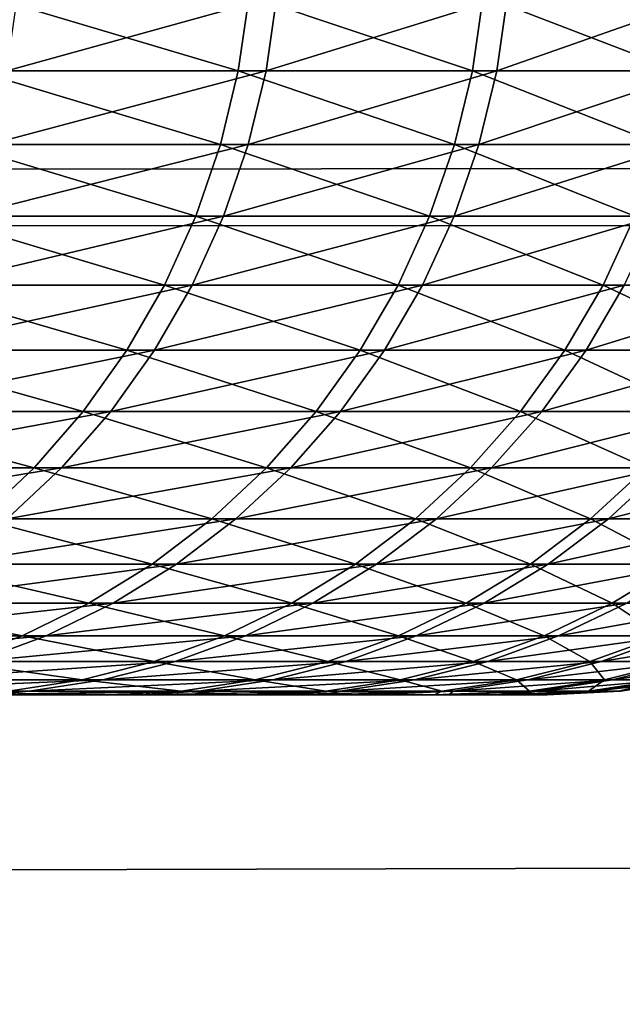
# Model space of a CAD drawing. Header units: millimetres. Extents: x -184 to 165, y -135 to 242.
# Tile 1048 of 1056: x -89.22 to -89.026, y 0.1 to 0.418. Entities that reach past the tile are written whole.
import ezdxf

# ---------------------------------------------------------------- set-up
doc = ezdxf.new("R2010")
doc.units = ezdxf.units.MM
doc.header["$LTSCALE"] = 41.718519
for name, color, linetype in [('384', 7, 'CONTINUOUS'), ('386', 7, 'CONTINUOUS'), ('427', 7, 'CONTINUOUS'), ('440', 7, 'CONTINUOUS')]:
    doc.layers.add(name, color=color, linetype=linetype)

msp = doc.modelspace()

# ---------------------------------------------------------------- linework, layer by layer
at = {"layer": '384', "linetype": 'Continuous'}
for points in [[(-166.96832, 0.7076, 60), (-30.3233, 0.42605, 60), (-167.27284, 0.29533, 60), (-166.96832, 0.7076, 60)], [(-30.3233, 0.42605, 60), (-29.9692, -0.05802, 60), (-167.27284, 0.29533, 60), (-30.3233, 0.42605, 60)], [(-167.27284, 0.29533, 60), (-29.9692, -0.05802, 60), (-167.57487, -0.11876, 60), (-167.27284, 0.29533, 60)]]:
    msp.add_3dface(points, dxfattribs=at)
at = {"layer": '386', "linetype": 'Continuous'}
for points in [[(-30.22716, 0.29533, 63), (-30.53168, 0.7076, 63), (-167.1767, 0.42605, 63), (-30.22716, 0.29533, 63)], [(-30.22716, 0.29533, 63), (-167.1767, 0.42605, 63), (-167.5308, -0.05802, 63), (-30.22716, 0.29533, 63)], [(-29.92513, -0.11876, 63), (-30.22716, 0.29533, 63), (-167.5308, -0.05802, 63), (-29.92513, -0.11876, 63)]]:
    msp.add_3dface(points, dxfattribs=at)
at = {"layer": '427', "linetype": 'Continuous'}
for points in [[(-89.14981, 0.40154, 2.60364), (-89.23114, 0.42584, 2.90062), (-89.23456, 0.40154, 2.89958), (-89.14981, 0.40154, 2.60364)], [(-89.14636, 0.42584, 2.60457), (-89.23114, 0.42584, 2.90062), (-89.14981, 0.40154, 2.60364), (-89.14636, 0.42584, 2.60457)], [(-89.22118, 0.42584, -2.86754), (-89.13742, 0.42584, -2.5712), (-89.2246, 0.40154, -2.86652), (-89.22118, 0.42584, -2.86754)], [(-89.2246, 0.40154, -2.86652), (-89.13742, 0.42584, -2.5712), (-89.14087, 0.40154, -2.57028), (-89.2246, 0.40154, -2.86652)], [(-89.0742, 0.40154, 2.30522), (-89.14636, 0.42584, 2.60457), (-89.14981, 0.40154, 2.60364), (-89.0742, 0.40154, 2.30522)], [(-89.07073, 0.42584, 2.30605), (-89.14636, 0.42584, 2.60457), (-89.0742, 0.40154, 2.30522), (-89.07073, 0.42584, 2.30605)], [(-89.13742, 0.42584, -2.5712), (-89.06282, 0.42584, -2.27242), (-89.14087, 0.40154, -2.57028), (-89.13742, 0.42584, -2.5712)], [(-89.14087, 0.40154, -2.57028), (-89.06282, 0.42584, -2.27242), (-89.0663, 0.40154, -2.27161), (-89.14087, 0.40154, -2.57028)], [(-89.00783, 0.40154, 2.00462), (-89.07073, 0.42584, 2.30605), (-89.0742, 0.40154, 2.30522), (-89.00783, 0.40154, 2.00462)], [(-89.00433, 0.42584, 2.00534), (-89.07073, 0.42584, 2.30605), (-89.00783, 0.40154, 2.00462), (-89.00433, 0.42584, 2.00534)], [(-89.06282, 0.42584, -2.27242), (-88.99746, 0.42584, -1.97149), (-89.0663, 0.40154, -2.27161), (-89.06282, 0.42584, -2.27242)], [(-89.0663, 0.40154, -2.27161), (-88.99746, 0.42584, -1.97149), (-89.00096, 0.40154, -1.97078), (-89.0663, 0.40154, -2.27161)], [(-89.15554, 0.37771, 2.60209), (-89.23456, 0.40154, 2.89958), (-89.24024, 0.37771, 2.89786), (-89.15554, 0.37771, 2.60209)], [(-89.14981, 0.40154, 2.60364), (-89.23456, 0.40154, 2.89958), (-89.15554, 0.37771, 2.60209), (-89.14981, 0.40154, 2.60364)], [(-89.2246, 0.40154, -2.86652), (-89.14087, 0.40154, -2.57028), (-89.23029, 0.37771, -2.86481), (-89.2246, 0.40154, -2.86652)], [(-89.23029, 0.37771, -2.86481), (-89.14087, 0.40154, -2.57028), (-89.14661, 0.37771, -2.56875), (-89.23029, 0.37771, -2.86481)], [(-89.07998, 0.37771, 2.30385), (-89.14981, 0.40154, 2.60364), (-89.15554, 0.37771, 2.60209), (-89.07998, 0.37771, 2.30385)], [(-89.0742, 0.40154, 2.30522), (-89.14981, 0.40154, 2.60364), (-89.07998, 0.37771, 2.30385), (-89.0742, 0.40154, 2.30522)], [(-89.14087, 0.40154, -2.57028), (-89.0663, 0.40154, -2.27161), (-89.14661, 0.37771, -2.56875), (-89.14087, 0.40154, -2.57028)], [(-89.14661, 0.37771, -2.56875), (-89.0663, 0.40154, -2.27161), (-89.07208, 0.37771, -2.27026), (-89.14661, 0.37771, -2.56875)], [(-89.01364, 0.37771, 2.00343), (-89.0742, 0.40154, 2.30522), (-89.07998, 0.37771, 2.30385), (-89.01364, 0.37771, 2.00343)], [(-89.00783, 0.40154, 2.00462), (-89.0742, 0.40154, 2.30522), (-89.01364, 0.37771, 2.00343), (-89.00783, 0.40154, 2.00462)], [(-89.0663, 0.40154, -2.27161), (-89.00096, 0.40154, -1.97078), (-89.07208, 0.37771, -2.27026), (-89.0663, 0.40154, -2.27161)], [(-89.07208, 0.37771, -2.27026), (-89.00096, 0.40154, -1.97078), (-89.00678, 0.37771, -1.96961), (-89.07208, 0.37771, -2.27026)], [(-89.1635, 0.35458, 2.59994), (-89.24024, 0.37771, 2.89786), (-89.24814, 0.35458, 2.89547), (-89.1635, 0.35458, 2.59994)], [(-89.15554, 0.37771, 2.60209), (-89.24024, 0.37771, 2.89786), (-89.1635, 0.35458, 2.59994), (-89.15554, 0.37771, 2.60209)], [(-89.23029, 0.37771, -2.86481), (-89.14661, 0.37771, -2.56875), (-89.23819, 0.35458, -2.86245), (-89.23029, 0.37771, -2.86481)], [(-89.23819, 0.35458, -2.86245), (-89.14661, 0.37771, -2.56875), (-89.15458, 0.35458, -2.56663), (-89.23819, 0.35458, -2.86245)], [(-89.08801, 0.35458, 2.30195), (-89.15554, 0.37771, 2.60209), (-89.1635, 0.35458, 2.59994), (-89.08801, 0.35458, 2.30195)], [(-89.07998, 0.37771, 2.30385), (-89.15554, 0.37771, 2.60209), (-89.08801, 0.35458, 2.30195), (-89.07998, 0.37771, 2.30385)], [(-89.14661, 0.37771, -2.56875), (-89.07208, 0.37771, -2.27026), (-89.15458, 0.35458, -2.56663), (-89.14661, 0.37771, -2.56875)], [(-89.15458, 0.35458, -2.56663), (-89.07208, 0.37771, -2.27026), (-89.08011, 0.35458, -2.26839), (-89.15458, 0.35458, -2.56663)], [(-89.02172, 0.35458, 2.00178), (-89.07998, 0.37771, 2.30385), (-89.08801, 0.35458, 2.30195), (-89.02172, 0.35458, 2.00178)], [(-89.07208, 0.37771, -2.27026), (-89.00678, 0.37771, -1.96961), (-89.08011, 0.35458, -2.26839), (-89.07208, 0.37771, -2.27026)], [(-89.08011, 0.35458, -2.26839), (-89.00678, 0.37771, -1.96961), (-89.01487, 0.35458, -1.96798), (-89.08011, 0.35458, -2.26839)], [(-89.01364, 0.37771, 2.00343), (-89.07998, 0.37771, 2.30385), (-89.02172, 0.35458, 2.00178), (-89.01364, 0.37771, 2.00343)], [(-89.17362, 0.33237, 2.59721), (-89.24814, 0.35458, 2.89547), (-89.25816, 0.33237, 2.89243), (-89.17362, 0.33237, 2.59721)], [(-89.23819, 0.35458, -2.86245), (-89.15458, 0.35458, -2.56663), (-89.24823, 0.33237, -2.85944), (-89.23819, 0.35458, -2.86245)], [(-89.24823, 0.33237, -2.85944), (-89.15458, 0.35458, -2.56663), (-89.1647, 0.33237, -2.56394), (-89.24823, 0.33237, -2.85944)], [(-89.1635, 0.35458, 2.59994), (-89.24814, 0.35458, 2.89547), (-89.17362, 0.33237, 2.59721), (-89.1635, 0.35458, 2.59994)], [(-89.0982, 0.33237, 2.29954), (-89.1635, 0.35458, 2.59994), (-89.17362, 0.33237, 2.59721), (-89.0982, 0.33237, 2.29954)], [(-89.15458, 0.35458, -2.56663), (-89.08011, 0.35458, -2.26839), (-89.1647, 0.33237, -2.56394), (-89.15458, 0.35458, -2.56663)], [(-89.1647, 0.33237, -2.56394), (-89.08011, 0.35458, -2.26839), (-89.09031, 0.33237, -2.266), (-89.1647, 0.33237, -2.56394)], [(-89.08801, 0.35458, 2.30195), (-89.1635, 0.35458, 2.59994), (-89.0982, 0.33237, 2.29954), (-89.08801, 0.35458, 2.30195)], [(-89.03199, 0.33237, 1.99968), (-89.08801, 0.35458, 2.30195), (-89.0982, 0.33237, 2.29954), (-89.03199, 0.33237, 1.99968)], [(-89.08011, 0.35458, -2.26839), (-89.01487, 0.35458, -1.96798), (-89.09031, 0.33237, -2.266), (-89.08011, 0.35458, -2.26839)], [(-89.09031, 0.33237, -2.266), (-89.01487, 0.35458, -1.96798), (-89.02514, 0.33237, -1.96592), (-89.09031, 0.33237, -2.266)], [(-89.02172, 0.35458, 2.00178), (-89.08801, 0.35458, 2.30195), (-89.03199, 0.33237, 1.99968), (-89.02172, 0.35458, 2.00178)], [(-88.97504, 0.33237, 1.69792), (-89.02172, 0.35458, 2.00178), (-89.03199, 0.33237, 1.99968), (-88.97504, 0.33237, 1.69792)], [(-89.18579, 0.31129, 2.59393), (-89.25816, 0.33237, 2.89243), (-89.27023, 0.31129, 2.88877), (-89.18579, 0.31129, 2.59393)], [(-89.24823, 0.33237, -2.85944), (-89.1647, 0.33237, -2.56394), (-89.2603, 0.31129, -2.85583), (-89.24823, 0.33237, -2.85944)], [(-89.2603, 0.31129, -2.85583), (-89.1647, 0.33237, -2.56394), (-89.17688, 0.31129, -2.5607), (-89.2603, 0.31129, -2.85583)], [(-89.17362, 0.33237, 2.59721), (-89.25816, 0.33237, 2.89243), (-89.18579, 0.31129, 2.59393), (-89.17362, 0.33237, 2.59721)], [(-89.11047, 0.31129, 2.29663), (-89.17362, 0.33237, 2.59721), (-89.18579, 0.31129, 2.59393), (-89.11047, 0.31129, 2.29663)], [(-89.1647, 0.33237, -2.56394), (-89.09031, 0.33237, -2.266), (-89.17688, 0.31129, -2.5607), (-89.1647, 0.33237, -2.56394)], [(-89.17688, 0.31129, -2.5607), (-89.09031, 0.33237, -2.266), (-89.10259, 0.31129, -2.26314), (-89.17688, 0.31129, -2.5607)], [(-89.0982, 0.33237, 2.29954), (-89.17362, 0.33237, 2.59721), (-89.11047, 0.31129, 2.29663), (-89.0982, 0.33237, 2.29954)], [(-89.04434, 0.31129, 1.99715), (-89.0982, 0.33237, 2.29954), (-89.11047, 0.31129, 2.29663), (-89.04434, 0.31129, 1.99715)], [(-89.09031, 0.33237, -2.266), (-89.02514, 0.33237, -1.96592), (-89.10259, 0.31129, -2.26314), (-89.09031, 0.33237, -2.266)], [(-89.10259, 0.31129, -2.26314), (-89.02514, 0.33237, -1.96592), (-89.0375, 0.31129, -1.96343), (-89.10259, 0.31129, -2.26314)], [(-89.03199, 0.33237, 1.99968), (-89.0982, 0.33237, 2.29954), (-89.04434, 0.31129, 1.99715), (-89.03199, 0.33237, 1.99968)], [(-88.98746, 0.31129, 1.69578), (-89.03199, 0.33237, 1.99968), (-89.04434, 0.31129, 1.99715), (-88.98746, 0.31129, 1.69578)], [(-89.02514, 0.33237, -1.96592), (-88.96923, 0.33237, -1.66397), (-89.0375, 0.31129, -1.96343), (-89.02514, 0.33237, -1.96592)], [(-89.0375, 0.31129, -1.96343), (-88.96923, 0.33237, -1.66397), (-88.98166, 0.31129, -1.66187), (-89.0375, 0.31129, -1.96343)], [(-88.97504, 0.33237, 1.69792), (-89.03199, 0.33237, 1.99968), (-88.98746, 0.31129, 1.69578), (-88.97504, 0.33237, 1.69792)], [(-89.1999, 0.29155, 2.59012), (-89.27023, 0.31129, 2.88877), (-89.28421, 0.29155, 2.88453), (-89.1999, 0.29155, 2.59012)], [(-89.2603, 0.31129, -2.85583), (-89.17688, 0.31129, -2.5607), (-89.2743, 0.29155, -2.85164), (-89.2603, 0.31129, -2.85583)], [(-89.2743, 0.29155, -2.85164), (-89.17688, 0.31129, -2.5607), (-89.191, 0.29155, -2.55694), (-89.2743, 0.29155, -2.85164)], [(-89.18579, 0.31129, 2.59393), (-89.27023, 0.31129, 2.88877), (-89.1999, 0.29155, 2.59012), (-89.18579, 0.31129, 2.59393)], [(-89.12469, 0.29155, 2.29326), (-89.18579, 0.31129, 2.59393), (-89.1999, 0.29155, 2.59012), (-89.12469, 0.29155, 2.29326)], [(-89.17688, 0.31129, -2.5607), (-89.10259, 0.31129, -2.26314), (-89.191, 0.29155, -2.55694), (-89.17688, 0.31129, -2.5607)], [(-89.191, 0.29155, -2.55694), (-89.10259, 0.31129, -2.26314), (-89.11682, 0.29155, -2.25982), (-89.191, 0.29155, -2.55694)], [(-89.11047, 0.31129, 2.29663), (-89.18579, 0.31129, 2.59393), (-89.12469, 0.29155, 2.29326), (-89.11047, 0.31129, 2.29663)], [(-89.05865, 0.29155, 1.99422), (-89.11047, 0.31129, 2.29663), (-89.12469, 0.29155, 2.29326), (-89.05865, 0.29155, 1.99422)], [(-89.10259, 0.31129, -2.26314), (-89.0375, 0.31129, -1.96343), (-89.11682, 0.29155, -2.25982), (-89.10259, 0.31129, -2.26314)], [(-89.11682, 0.29155, -2.25982), (-89.0375, 0.31129, -1.96343), (-89.05182, 0.29155, -1.96055), (-89.11682, 0.29155, -2.25982)], [(-89.04434, 0.31129, 1.99715), (-89.11047, 0.31129, 2.29663), (-89.05865, 0.29155, 1.99422), (-89.04434, 0.31129, 1.99715)], [(-89.00186, 0.29155, 1.69329), (-89.04434, 0.31129, 1.99715), (-89.05865, 0.29155, 1.99422), (-89.00186, 0.29155, 1.69329)], [(-89.0375, 0.31129, -1.96343), (-88.98166, 0.31129, -1.66187), (-89.05182, 0.29155, -1.96055), (-89.0375, 0.31129, -1.96343)], [(-89.05182, 0.29155, -1.96055), (-88.98166, 0.31129, -1.66187), (-88.99607, 0.29155, -1.65943), (-89.05182, 0.29155, -1.96055)], [(-88.98746, 0.31129, 1.69578), (-89.04434, 0.31129, 1.99715), (-89.00186, 0.29155, 1.69329), (-88.98746, 0.31129, 1.69578)], [(-89.21581, 0.27334, 2.58583), (-89.28421, 0.29155, 2.88453), (-89.29998, 0.27334, 2.87975), (-89.21581, 0.27334, 2.58583)], [(-89.2743, 0.29155, -2.85164), (-89.191, 0.29155, -2.55694), (-89.29009, 0.27334, -2.84691), (-89.2743, 0.29155, -2.85164)], [(-89.29009, 0.27334, -2.84691), (-89.191, 0.29155, -2.55694), (-89.20693, 0.27334, -2.5527), (-89.29009, 0.27334, -2.84691)], [(-89.1999, 0.29155, 2.59012), (-89.28421, 0.29155, 2.88453), (-89.21581, 0.27334, 2.58583), (-89.1999, 0.29155, 2.59012)], [(-89.14072, 0.27334, 2.28946), (-89.1999, 0.29155, 2.59012), (-89.21581, 0.27334, 2.58583), (-89.14072, 0.27334, 2.28946)], [(-89.191, 0.29155, -2.55694), (-89.11682, 0.29155, -2.25982), (-89.20693, 0.27334, -2.5527), (-89.191, 0.29155, -2.55694)], [(-89.20693, 0.27334, -2.5527), (-89.11682, 0.29155, -2.25982), (-89.13287, 0.27334, -2.25607), (-89.20693, 0.27334, -2.5527)], [(-89.12469, 0.29155, 2.29326), (-89.1999, 0.29155, 2.59012), (-89.14072, 0.27334, 2.28946), (-89.12469, 0.29155, 2.29326)], [(-89.0748, 0.27334, 1.99091), (-89.12469, 0.29155, 2.29326), (-89.14072, 0.27334, 2.28946), (-89.0748, 0.27334, 1.99091)], [(-89.11682, 0.29155, -2.25982), (-89.05182, 0.29155, -1.96055), (-89.13287, 0.27334, -2.25607), (-89.11682, 0.29155, -2.25982)], [(-89.13287, 0.27334, -2.25607), (-89.05182, 0.29155, -1.96055), (-89.06798, 0.27334, -1.9573), (-89.13287, 0.27334, -2.25607)], [(-89.05865, 0.29155, 1.99422), (-89.12469, 0.29155, 2.29326), (-89.0748, 0.27334, 1.99091), (-89.05865, 0.29155, 1.99422)], [(-89.0181, 0.27334, 1.69048), (-89.05865, 0.29155, 1.99422), (-89.0748, 0.27334, 1.99091), (-89.0181, 0.27334, 1.69048)], [(-89.05182, 0.29155, -1.96055), (-88.99607, 0.29155, -1.65943), (-89.06798, 0.27334, -1.9573), (-89.05182, 0.29155, -1.96055)], [(-89.06798, 0.27334, -1.9573), (-88.99607, 0.29155, -1.65943), (-89.01232, 0.27334, -1.65668), (-89.06798, 0.27334, -1.9573)], [(-89.00186, 0.29155, 1.69329), (-89.05865, 0.29155, 1.99422), (-89.0181, 0.27334, 1.69048), (-89.00186, 0.29155, 1.69329)], [(-89.29009, 0.27334, -2.84691), (-89.20693, 0.27334, -2.5527), (-89.30751, 0.25684, -2.8417), (-89.29009, 0.27334, -2.84691)], [(-89.30751, 0.25684, -2.8417), (-89.20693, 0.27334, -2.5527), (-89.2245, 0.25684, -2.54803), (-89.30751, 0.25684, -2.8417)], [(-89.21581, 0.27334, 2.58583), (-89.29998, 0.27334, 2.87975), (-89.23336, 0.25684, 2.58109), (-89.21581, 0.27334, 2.58583)], [(-89.15842, 0.25684, 2.28526), (-89.21581, 0.27334, 2.58583), (-89.23336, 0.25684, 2.58109), (-89.15842, 0.25684, 2.28526)], [(-89.20693, 0.27334, -2.5527), (-89.13287, 0.27334, -2.25607), (-89.2245, 0.25684, -2.54803), (-89.20693, 0.27334, -2.5527)], [(-89.2245, 0.25684, -2.54803), (-89.13287, 0.27334, -2.25607), (-89.15058, 0.25684, -2.25194), (-89.2245, 0.25684, -2.54803)], [(-89.14072, 0.27334, 2.28946), (-89.21581, 0.27334, 2.58583), (-89.15842, 0.25684, 2.28526), (-89.14072, 0.27334, 2.28946)], [(-89.09261, 0.25684, 1.98727), (-89.14072, 0.27334, 2.28946), (-89.15842, 0.25684, 2.28526), (-89.09261, 0.25684, 1.98727)], [(-89.13287, 0.27334, -2.25607), (-89.06798, 0.27334, -1.9573), (-89.15058, 0.25684, -2.25194), (-89.13287, 0.27334, -2.25607)], [(-89.15058, 0.25684, -2.25194), (-89.06798, 0.27334, -1.9573), (-89.08581, 0.25684, -1.95372), (-89.15058, 0.25684, -2.25194)], [(-89.0748, 0.27334, 1.99091), (-89.14072, 0.27334, 2.28946), (-89.09261, 0.25684, 1.98727), (-89.0748, 0.27334, 1.99091)], [(-89.03602, 0.25684, 1.68738), (-89.0748, 0.27334, 1.99091), (-89.09261, 0.25684, 1.98727), (-89.03602, 0.25684, 1.68738)], [(-89.06798, 0.27334, -1.9573), (-89.01232, 0.27334, -1.65668), (-89.08581, 0.25684, -1.95372), (-89.06798, 0.27334, -1.9573)], [(-89.08581, 0.25684, -1.95372), (-89.01232, 0.27334, -1.65668), (-89.03025, 0.25684, -1.65364), (-89.08581, 0.25684, -1.95372)], [(-89.0181, 0.27334, 1.69048), (-89.0748, 0.27334, 1.99091), (-89.03602, 0.25684, 1.68738), (-89.0181, 0.27334, 1.69048)], [(-88.98869, 0.25684, 1.3859), (-89.0181, 0.27334, 1.69048), (-89.03602, 0.25684, 1.68738), (-88.98869, 0.25684, 1.3859)], [(-89.01232, 0.27334, -1.65668), (-88.96594, 0.27334, -1.35448), (-89.03025, 0.25684, -1.65364), (-89.01232, 0.27334, -1.65668)], [(-89.03025, 0.25684, -1.65364), (-88.96594, 0.27334, -1.35448), (-88.98396, 0.25684, -1.352), (-89.03025, 0.25684, -1.65364)], [(-89.1776, 0.2422, 2.28072), (-89.23336, 0.25684, 2.58109), (-89.2524, 0.2422, 2.57596), (-89.1776, 0.2422, 2.28072)], [(-89.2245, 0.25684, -2.54803), (-89.15058, 0.25684, -2.25194), (-89.24356, 0.2422, -2.54296), (-89.2245, 0.25684, -2.54803)], [(-89.24356, 0.2422, -2.54296), (-89.15058, 0.25684, -2.25194), (-89.16978, 0.2422, -2.24746), (-89.24356, 0.2422, -2.54296)], [(-89.15842, 0.25684, 2.28526), (-89.23336, 0.25684, 2.58109), (-89.1776, 0.2422, 2.28072), (-89.15842, 0.25684, 2.28526)], [(-89.11193, 0.2422, 1.98331), (-89.15842, 0.25684, 2.28526), (-89.1776, 0.2422, 2.28072), (-89.11193, 0.2422, 1.98331)], [(-89.15058, 0.25684, -2.25194), (-89.08581, 0.25684, -1.95372), (-89.16978, 0.2422, -2.24746), (-89.15058, 0.25684, -2.25194)], [(-89.16978, 0.2422, -2.24746), (-89.08581, 0.25684, -1.95372), (-89.10514, 0.2422, -1.94983), (-89.16978, 0.2422, -2.24746)], [(-89.09261, 0.25684, 1.98727), (-89.15842, 0.25684, 2.28526), (-89.11193, 0.2422, 1.98331), (-89.09261, 0.25684, 1.98727)], [(-89.05545, 0.2422, 1.68403), (-89.09261, 0.25684, 1.98727), (-89.11193, 0.2422, 1.98331), (-89.05545, 0.2422, 1.68403)], [(-89.08581, 0.25684, -1.95372), (-89.03025, 0.25684, -1.65364), (-89.10514, 0.2422, -1.94983), (-89.08581, 0.25684, -1.95372)], [(-89.10514, 0.2422, -1.94983), (-89.03025, 0.25684, -1.65364), (-89.04969, 0.2422, -1.65035), (-89.10514, 0.2422, -1.94983)], [(-89.03602, 0.25684, 1.68738), (-89.09261, 0.25684, 1.98727), (-89.05545, 0.2422, 1.68403), (-89.03602, 0.25684, 1.68738)], [(-89.00821, 0.2422, 1.38314), (-89.03602, 0.25684, 1.68738), (-89.05545, 0.2422, 1.68403), (-89.00821, 0.2422, 1.38314)], [(-89.03025, 0.25684, -1.65364), (-88.98396, 0.25684, -1.352), (-89.04969, 0.2422, -1.65035), (-89.03025, 0.25684, -1.65364)], [(-89.04969, 0.2422, -1.65035), (-88.98396, 0.25684, -1.352), (-89.00349, 0.2422, -1.34931), (-89.04969, 0.2422, -1.65035)], [(-88.98869, 0.25684, 1.3859), (-89.03602, 0.25684, 1.68738), (-89.00821, 0.2422, 1.38314), (-88.98869, 0.25684, 1.3859)], [(-89.19809, 0.22957, 2.27586), (-89.2524, 0.2422, 2.57596), (-89.27273, 0.22957, 2.57047), (-89.19809, 0.22957, 2.27586)], [(-89.24356, 0.2422, -2.54296), (-89.16978, 0.2422, -2.24746), (-89.26391, 0.22957, -2.53754), (-89.24356, 0.2422, -2.54296)], [(-89.26391, 0.22957, -2.53754), (-89.16978, 0.2422, -2.24746), (-89.19029, 0.22957, -2.24267), (-89.26391, 0.22957, -2.53754)], [(-89.1776, 0.2422, 2.28072), (-89.2524, 0.2422, 2.57596), (-89.19809, 0.22957, 2.27586), (-89.1776, 0.2422, 2.28072)], [(-89.13256, 0.22957, 1.97909), (-89.1776, 0.2422, 2.28072), (-89.19809, 0.22957, 2.27586), (-89.13256, 0.22957, 1.97909)], [(-89.16978, 0.2422, -2.24746), (-89.10514, 0.2422, -1.94983), (-89.19029, 0.22957, -2.24267), (-89.16978, 0.2422, -2.24746)], [(-89.19029, 0.22957, -2.24267), (-89.10514, 0.2422, -1.94983), (-89.12578, 0.22957, -1.94568), (-89.19029, 0.22957, -2.24267)], [(-89.11193, 0.2422, 1.98331), (-89.1776, 0.2422, 2.28072), (-89.13256, 0.22957, 1.97909), (-89.11193, 0.2422, 1.98331)], [(-89.0762, 0.22957, 1.68044), (-89.11193, 0.2422, 1.98331), (-89.13256, 0.22957, 1.97909), (-89.0762, 0.22957, 1.68044)], [(-89.10514, 0.2422, -1.94983), (-89.04969, 0.2422, -1.65035), (-89.12578, 0.22957, -1.94568), (-89.10514, 0.2422, -1.94983)], [(-89.12578, 0.22957, -1.94568), (-89.04969, 0.2422, -1.65035), (-89.07045, 0.22957, -1.64684), (-89.12578, 0.22957, -1.94568)], [(-89.05545, 0.2422, 1.68403), (-89.11193, 0.2422, 1.98331), (-89.0762, 0.22957, 1.68044), (-89.05545, 0.2422, 1.68403)], [(-89.02906, 0.22957, 1.3802), (-89.05545, 0.2422, 1.68403), (-89.0762, 0.22957, 1.68044), (-89.02906, 0.22957, 1.3802)], [(-89.04969, 0.2422, -1.65035), (-89.00349, 0.2422, -1.34931), (-89.07045, 0.22957, -1.64684), (-89.04969, 0.2422, -1.65035)], [(-89.07045, 0.22957, -1.64684), (-89.00349, 0.2422, -1.34931), (-89.02435, 0.22957, -1.34643), (-89.07045, 0.22957, -1.64684)], [(-89.00821, 0.2422, 1.38314), (-89.05545, 0.2422, 1.68403), (-89.02906, 0.22957, 1.3802), (-89.00821, 0.2422, 1.38314)], [(-88.99119, 0.22957, 1.07865), (-89.00821, 0.2422, 1.38314), (-89.02906, 0.22957, 1.3802), (-88.99119, 0.22957, 1.07865)], [(-89.21969, 0.21906, 2.27074), (-89.27273, 0.22957, 2.57047), (-89.29416, 0.21906, 2.56469), (-89.21969, 0.21906, 2.27074)], [(-89.26391, 0.22957, -2.53754), (-89.19029, 0.22957, -2.24267), (-89.28536, 0.21906, -2.53183), (-89.26391, 0.22957, -2.53754)], [(-89.28536, 0.21906, -2.53183), (-89.19029, 0.22957, -2.24267), (-89.2119, 0.21906, -2.23763), (-89.28536, 0.21906, -2.53183)], [(-89.19809, 0.22957, 2.27586), (-89.27273, 0.22957, 2.57047), (-89.21969, 0.21906, 2.27074), (-89.19809, 0.22957, 2.27586)], [(-89.15431, 0.21906, 1.97464), (-89.19809, 0.22957, 2.27586), (-89.21969, 0.21906, 2.27074), (-89.15431, 0.21906, 1.97464)], [(-89.19029, 0.22957, -2.24267), (-89.12578, 0.22957, -1.94568), (-89.2119, 0.21906, -2.23763), (-89.19029, 0.22957, -2.24267)], [(-89.2119, 0.21906, -2.23763), (-89.12578, 0.22957, -1.94568), (-89.14754, 0.21906, -1.9413), (-89.2119, 0.21906, -2.23763)], [(-89.13256, 0.22957, 1.97909), (-89.19809, 0.22957, 2.27586), (-89.15431, 0.21906, 1.97464), (-89.13256, 0.22957, 1.97909)], [(-89.09807, 0.21906, 1.67666), (-89.13256, 0.22957, 1.97909), (-89.15431, 0.21906, 1.97464), (-89.09807, 0.21906, 1.67666)], [(-89.12578, 0.22957, -1.94568), (-89.07045, 0.22957, -1.64684), (-89.14754, 0.21906, -1.9413), (-89.12578, 0.22957, -1.94568)], [(-89.14754, 0.21906, -1.9413), (-89.07045, 0.22957, -1.64684), (-89.09234, 0.21906, -1.64313), (-89.14754, 0.21906, -1.9413)], [(-89.0762, 0.22957, 1.68044), (-89.13256, 0.22957, 1.97909), (-89.09807, 0.21906, 1.67666), (-89.0762, 0.22957, 1.68044)], [(-89.05104, 0.21906, 1.37709), (-89.0762, 0.22957, 1.68044), (-89.09807, 0.21906, 1.67666), (-89.05104, 0.21906, 1.37709)], [(-89.07045, 0.22957, -1.64684), (-89.02435, 0.22957, -1.34643), (-89.09234, 0.21906, -1.64313), (-89.07045, 0.22957, -1.64684)], [(-89.09234, 0.21906, -1.64313), (-89.02435, 0.22957, -1.34643), (-89.04634, 0.21906, -1.3434), (-89.09234, 0.21906, -1.64313)], [(-89.02906, 0.22957, 1.3802), (-89.0762, 0.22957, 1.68044), (-89.05104, 0.21906, 1.37709), (-89.02906, 0.22957, 1.3802)], [(-89.01326, 0.21906, 1.07622), (-89.02906, 0.22957, 1.3802), (-89.05104, 0.21906, 1.37709), (-89.01326, 0.21906, 1.07622)], [(-89.02435, 0.22957, -1.34643), (-88.98753, 0.22957, -1.04475), (-89.04634, 0.21906, -1.3434), (-89.02435, 0.22957, -1.34643)], [(-89.04634, 0.21906, -1.3434), (-88.98753, 0.22957, -1.04475), (-89.0096, 0.21906, -1.0424), (-89.04634, 0.21906, -1.3434)], [(-88.99119, 0.22957, 1.07865), (-89.02906, 0.22957, 1.3802), (-89.01326, 0.21906, 1.07622), (-88.99119, 0.22957, 1.07865)], [(-89.28536, 0.21906, -2.53183), (-89.2119, 0.21906, -2.23763), (-89.3077, 0.21078, -2.52589), (-89.28536, 0.21906, -2.53183)], [(-89.3077, 0.21078, -2.52589), (-89.2119, 0.21906, -2.23763), (-89.23442, 0.21078, -2.23237), (-89.3077, 0.21078, -2.52589)], [(-89.21969, 0.21906, 2.27074), (-89.29416, 0.21906, 2.56469), (-89.24219, 0.21078, 2.26541), (-89.21969, 0.21906, 2.27074)], [(-89.17696, 0.21078, 1.97), (-89.21969, 0.21906, 2.27074), (-89.24219, 0.21078, 2.26541), (-89.17696, 0.21078, 1.97)], [(-89.2119, 0.21906, -2.23763), (-89.14754, 0.21906, -1.9413), (-89.23442, 0.21078, -2.23237), (-89.2119, 0.21906, -2.23763)], [(-89.23442, 0.21078, -2.23237), (-89.14754, 0.21906, -1.9413), (-89.17021, 0.21078, -1.93674), (-89.23442, 0.21078, -2.23237)], [(-89.15431, 0.21906, 1.97464), (-89.21969, 0.21906, 2.27074), (-89.17696, 0.21078, 1.97), (-89.15431, 0.21906, 1.97464)], [(-89.12086, 0.21078, 1.67272), (-89.15431, 0.21906, 1.97464), (-89.17696, 0.21078, 1.97), (-89.12086, 0.21078, 1.67272)], [(-89.14754, 0.21906, -1.9413), (-89.09234, 0.21906, -1.64313), (-89.17021, 0.21078, -1.93674), (-89.14754, 0.21906, -1.9413)], [(-89.17021, 0.21078, -1.93674), (-89.09234, 0.21906, -1.64313), (-89.11513, 0.21078, -1.63927), (-89.17021, 0.21078, -1.93674)], [(-89.09807, 0.21906, 1.67666), (-89.15431, 0.21906, 1.97464), (-89.12086, 0.21078, 1.67272), (-89.09807, 0.21906, 1.67666)], [(-89.07394, 0.21078, 1.37386), (-89.09807, 0.21906, 1.67666), (-89.12086, 0.21078, 1.67272), (-89.07394, 0.21078, 1.37386)], [(-89.09234, 0.21906, -1.64313), (-89.04634, 0.21906, -1.3434), (-89.11513, 0.21078, -1.63927), (-89.09234, 0.21906, -1.64313)], [(-89.11513, 0.21078, -1.63927), (-89.04634, 0.21906, -1.3434), (-89.06925, 0.21078, -1.34025), (-89.11513, 0.21078, -1.63927)], [(-89.05104, 0.21906, 1.37709), (-89.09807, 0.21906, 1.67666), (-89.07394, 0.21078, 1.37386), (-89.05104, 0.21906, 1.37709)], [(-89.03624, 0.21078, 1.07369), (-89.05104, 0.21906, 1.37709), (-89.07394, 0.21078, 1.37386), (-89.03624, 0.21078, 1.07369)], [(-89.04634, 0.21906, -1.3434), (-89.0096, 0.21906, -1.0424), (-89.06925, 0.21078, -1.34025), (-89.04634, 0.21906, -1.3434)], [(-89.06925, 0.21078, -1.34025), (-89.0096, 0.21906, -1.0424), (-89.03259, 0.21078, -1.03996), (-89.06925, 0.21078, -1.34025)], [(-89.01326, 0.21906, 1.07622), (-89.05104, 0.21906, 1.37709), (-89.03624, 0.21078, 1.07369), (-89.01326, 0.21906, 1.07622)], [(-89.00781, 0.21078, 0.77251), (-89.01326, 0.21906, 1.07622), (-89.03624, 0.21078, 1.07369), (-89.00781, 0.21078, 0.77251)], [(-89.0096, 0.21906, -1.0424), (-88.98214, 0.21906, -0.74041), (-89.03259, 0.21078, -1.03996), (-89.0096, 0.21906, -1.0424)], [(-89.03259, 0.21078, -1.03996), (-88.98214, 0.21906, -0.74041), (-89.0052, 0.21078, -0.73867), (-89.03259, 0.21078, -1.03996)], [(-89.2003, 0.20481, 1.96522), (-89.24219, 0.21078, 2.26541), (-89.26537, 0.20481, 2.25991), (-89.2003, 0.20481, 1.96522)], [(-89.23442, 0.21078, -2.23237), (-89.17021, 0.21078, -1.93674), (-89.25762, 0.20481, -2.22696), (-89.23442, 0.21078, -2.23237)], [(-89.25762, 0.20481, -2.22696), (-89.17021, 0.21078, -1.93674), (-89.19356, 0.20481, -1.93204), (-89.25762, 0.20481, -2.22696)], [(-89.17696, 0.21078, 1.97), (-89.24219, 0.21078, 2.26541), (-89.2003, 0.20481, 1.96522), (-89.17696, 0.21078, 1.97)], [(-89.14433, 0.20481, 1.66867), (-89.17696, 0.21078, 1.97), (-89.2003, 0.20481, 1.96522), (-89.14433, 0.20481, 1.66867)], [(-89.17021, 0.21078, -1.93674), (-89.11513, 0.21078, -1.63927), (-89.19356, 0.20481, -1.93204), (-89.17021, 0.21078, -1.93674)], [(-89.19356, 0.20481, -1.93204), (-89.11513, 0.21078, -1.63927), (-89.13862, 0.20481, -1.6353), (-89.19356, 0.20481, -1.93204)], [(-89.12086, 0.21078, 1.67272), (-89.17696, 0.21078, 1.97), (-89.14433, 0.20481, 1.66867), (-89.12086, 0.21078, 1.67272)], [(-89.09752, 0.20481, 1.37053), (-89.12086, 0.21078, 1.67272), (-89.14433, 0.20481, 1.66867), (-89.09752, 0.20481, 1.37053)], [(-89.11513, 0.21078, -1.63927), (-89.06925, 0.21078, -1.34025), (-89.13862, 0.20481, -1.6353), (-89.11513, 0.21078, -1.63927)], [(-89.13862, 0.20481, -1.6353), (-89.06925, 0.21078, -1.34025), (-89.09285, 0.20481, -1.337), (-89.13862, 0.20481, -1.6353)], [(-89.07394, 0.21078, 1.37386), (-89.12086, 0.21078, 1.67272), (-89.09752, 0.20481, 1.37053), (-89.07394, 0.21078, 1.37386)], [(-89.05992, 0.20481, 1.07109), (-89.07394, 0.21078, 1.37386), (-89.09752, 0.20481, 1.37053), (-89.05992, 0.20481, 1.07109)], [(-89.06925, 0.21078, -1.34025), (-89.03259, 0.21078, -1.03996), (-89.09285, 0.20481, -1.337), (-89.06925, 0.21078, -1.34025)], [(-89.09285, 0.20481, -1.337), (-89.03259, 0.21078, -1.03996), (-89.05628, 0.20481, -1.03743), (-89.09285, 0.20481, -1.337)], [(-89.03624, 0.21078, 1.07369), (-89.07394, 0.21078, 1.37386), (-89.05992, 0.20481, 1.07109), (-89.03624, 0.21078, 1.07369)], [(-89.03155, 0.20481, 0.77064), (-89.03624, 0.21078, 1.07369), (-89.05992, 0.20481, 1.07109), (-89.03155, 0.20481, 0.77064)], [(-89.03259, 0.21078, -1.03996), (-89.0052, 0.21078, -0.73867), (-89.05628, 0.20481, -1.03743), (-89.03259, 0.21078, -1.03996)], [(-89.05628, 0.20481, -1.03743), (-89.0052, 0.21078, -0.73867), (-89.02895, 0.20481, -0.73688), (-89.05628, 0.20481, -1.03743)], [(-89.00781, 0.21078, 0.77251), (-89.03624, 0.21078, 1.07369), (-89.03155, 0.20481, 0.77064), (-89.00781, 0.21078, 0.77251)], [(-89.01246, 0.20481, 0.46945), (-89.00781, 0.21078, 0.77251), (-89.03155, 0.20481, 0.77064), (-89.01246, 0.20481, 0.46945)], [(-89.0052, 0.21078, -0.73867), (-88.98709, 0.21078, -0.43669), (-89.02895, 0.20481, -0.73688), (-89.0052, 0.21078, -0.73867)], [(-89.02895, 0.20481, -0.73688), (-88.98709, 0.21078, -0.43669), (-89.01089, 0.20481, -0.43563), (-89.02895, 0.20481, -0.73688)], [(-89.25762, 0.20481, -2.22696), (-89.19356, 0.20481, -1.93204), (-89.28127, 0.2012, -2.22144), (-89.25762, 0.20481, -2.22696)], [(-89.28127, 0.2012, -2.22144), (-89.19356, 0.20481, -1.93204), (-89.21738, 0.2012, -1.92726), (-89.28127, 0.2012, -2.22144)], [(-89.2003, 0.20481, 1.96522), (-89.26537, 0.20481, 2.25991), (-89.22409, 0.2012, 1.96035), (-89.2003, 0.20481, 1.96522)], [(-89.16827, 0.2012, 1.66453), (-89.2003, 0.20481, 1.96522), (-89.22409, 0.2012, 1.96035), (-89.16827, 0.2012, 1.66453)], [(-89.19356, 0.20481, -1.93204), (-89.13862, 0.20481, -1.6353), (-89.21738, 0.2012, -1.92726), (-89.19356, 0.20481, -1.93204)], [(-89.21738, 0.2012, -1.92726), (-89.13862, 0.20481, -1.6353), (-89.16257, 0.2012, -1.63124), (-89.21738, 0.2012, -1.92726)], [(-89.14433, 0.20481, 1.66867), (-89.2003, 0.20481, 1.96522), (-89.16827, 0.2012, 1.66453), (-89.14433, 0.20481, 1.66867)], [(-89.12158, 0.2012, 1.36713), (-89.14433, 0.20481, 1.66867), (-89.16827, 0.2012, 1.66453), (-89.12158, 0.2012, 1.36713)], [(-89.13862, 0.20481, -1.6353), (-89.09285, 0.20481, -1.337), (-89.16257, 0.2012, -1.63124), (-89.13862, 0.20481, -1.6353)], [(-89.16257, 0.2012, -1.63124), (-89.09285, 0.20481, -1.337), (-89.11691, 0.2012, -1.33368), (-89.16257, 0.2012, -1.63124)], [(-89.09752, 0.20481, 1.37053), (-89.14433, 0.20481, 1.66867), (-89.12158, 0.2012, 1.36713), (-89.09752, 0.20481, 1.37053)], [(-89.08407, 0.2012, 1.06843), (-89.09752, 0.20481, 1.37053), (-89.12158, 0.2012, 1.36713), (-89.08407, 0.2012, 1.06843)], [(-89.09285, 0.20481, -1.337), (-89.05628, 0.20481, -1.03743), (-89.11691, 0.2012, -1.33368), (-89.09285, 0.20481, -1.337)], [(-89.11691, 0.2012, -1.33368), (-89.05628, 0.20481, -1.03743), (-89.08043, 0.2012, -1.03486), (-89.11691, 0.2012, -1.33368)], [(-89.05992, 0.20481, 1.07109), (-89.09752, 0.20481, 1.37053), (-89.08407, 0.2012, 1.06843), (-89.05992, 0.20481, 1.07109)], [(-89.05577, 0.2012, 0.76873), (-89.05992, 0.20481, 1.07109), (-89.08407, 0.2012, 1.06843), (-89.05577, 0.2012, 0.76873)], [(-89.05628, 0.20481, -1.03743), (-89.02895, 0.20481, -0.73688), (-89.08043, 0.2012, -1.03486), (-89.05628, 0.20481, -1.03743)], [(-89.08043, 0.2012, -1.03486), (-89.02895, 0.20481, -0.73688), (-89.05317, 0.2012, -0.73506), (-89.08043, 0.2012, -1.03486)], [(-89.03155, 0.20481, 0.77064), (-89.05992, 0.20481, 1.07109), (-89.05577, 0.2012, 0.76873), (-89.03155, 0.20481, 0.77064)], [(-89.03672, 0.2012, 0.46829), (-89.03155, 0.20481, 0.77064), (-89.05577, 0.2012, 0.76873), (-89.03672, 0.2012, 0.46829)], [(-89.02895, 0.20481, -0.73688), (-89.01089, 0.20481, -0.43563), (-89.05317, 0.2012, -0.73506), (-89.02895, 0.20481, -0.73688)], [(-89.05317, 0.2012, -0.73506), (-89.01089, 0.20481, -0.43563), (-89.03516, 0.2012, -0.43455), (-89.05317, 0.2012, -0.73506)], [(-89.01246, 0.20481, 0.46945), (-89.03155, 0.20481, 0.77064), (-89.03672, 0.2012, 0.46829), (-89.01246, 0.20481, 0.46945)], [(-89.02693, 0.2012, 0.1674), (-89.01246, 0.20481, 0.46945), (-89.03672, 0.2012, 0.46829), (-89.02693, 0.2012, 0.1674)], [(-89.01089, 0.20481, -0.43563), (-89.00212, 0.20481, -0.13397), (-89.03516, 0.2012, -0.43455), (-89.01089, 0.20481, -0.43563)], [(-89.03516, 0.2012, -0.43455), (-89.00212, 0.20481, -0.13397), (-89.02641, 0.2012, -0.13364), (-89.03516, 0.2012, -0.43455)], [(-89.00264, 0.20481, 0.16782), (-89.01246, 0.20481, 0.46945), (-89.02693, 0.2012, 0.1674), (-89.00264, 0.20481, 0.16782)], [(-89.02641, 0.2012, -0.13364), (-89.00264, 0.20481, 0.16782), (-89.02693, 0.2012, 0.1674), (-89.02641, 0.2012, -0.13364)], [(-89.00212, 0.20481, -0.13397), (-89.00264, 0.20481, 0.16782), (-89.02641, 0.2012, -0.13364), (-89.00212, 0.20481, -0.13397)], [(-89.28127, 0.2012, -2.22144), (-89.21738, 0.2012, -1.92726), (-89.2851, 0.2, -2.12816), (-89.28127, 0.2012, -2.22144)], [(-89.2851, 0.2, -2.12816), (-89.21738, 0.2012, -1.92726), (-89.2295, 0.2, -1.86227), (-89.2851, 0.2, -2.12816)], [(-89.16827, 0.2012, 1.66453), (-89.22409, 0.2012, 1.96035), (-89.24079, 0.2, 1.91937), (-89.16827, 0.2012, 1.66453)], [(-89.19088, 0.2, 1.65143), (-89.16827, 0.2012, 1.66453), (-89.24079, 0.2, 1.91937), (-89.19088, 0.2, 1.65143)], [(-89.21738, 0.2012, -1.92726), (-89.16257, 0.2012, -1.63124), (-89.2295, 0.2, -1.86227), (-89.21738, 0.2012, -1.92726)], [(-89.2295, 0.2, -1.86227), (-89.16257, 0.2012, -1.63124), (-89.18135, 0.2, -1.59499), (-89.2295, 0.2, -1.86227)], [(-89.1485, 0.2, 1.38238), (-89.16827, 0.2012, 1.66453), (-89.19088, 0.2, 1.65143), (-89.1485, 0.2, 1.38238)], [(-89.16257, 0.2012, -1.63124), (-89.11691, 0.2012, -1.33368), (-89.18135, 0.2, -1.59499), (-89.16257, 0.2012, -1.63124)], [(-89.18135, 0.2, -1.59499), (-89.11691, 0.2012, -1.33368), (-89.14066, 0.2, -1.3265), (-89.18135, 0.2, -1.59499)], [(-89.12158, 0.2012, 1.36713), (-89.16827, 0.2012, 1.66453), (-89.1485, 0.2, 1.38238), (-89.12158, 0.2012, 1.36713)], [(-89.11367, 0.2, 1.11241), (-89.12158, 0.2012, 1.36713), (-89.1485, 0.2, 1.38238), (-89.11367, 0.2, 1.11241)], [(-89.11691, 0.2012, -1.33368), (-89.08043, 0.2012, -1.03486), (-89.14066, 0.2, -1.3265), (-89.11691, 0.2012, -1.33368)], [(-89.14066, 0.2, -1.3265), (-89.08043, 0.2012, -1.03486), (-89.10746, 0.2, -1.057), (-89.14066, 0.2, -1.3265)], [(-89.08407, 0.2012, 1.06843), (-89.12158, 0.2012, 1.36713), (-89.11367, 0.2, 1.11241), (-89.08407, 0.2012, 1.06843)], [(-89.0864, 0.2, 0.84173), (-89.08407, 0.2012, 1.06843), (-89.11367, 0.2, 1.11241), (-89.0864, 0.2, 0.84173)], [(-89.10746, 0.2, -1.057), (-89.08043, 0.2012, -1.03486), (-89.08179, 0.2, -0.78668), (-89.10746, 0.2, -1.057)], [(-89.05577, 0.2012, 0.76873), (-89.08407, 0.2012, 1.06843), (-89.0864, 0.2, 0.84173), (-89.05577, 0.2012, 0.76873)], [(-89.06671, 0.2, 0.57051), (-89.05577, 0.2012, 0.76873), (-89.0864, 0.2, 0.84173), (-89.06671, 0.2, 0.57051)], [(-89.08043, 0.2012, -1.03486), (-89.05317, 0.2012, -0.73506), (-89.08179, 0.2, -0.78668), (-89.08043, 0.2012, -1.03486)], [(-89.08179, 0.2, -0.78668), (-89.05317, 0.2012, -0.73506), (-89.06365, 0.2, -0.51574), (-89.08179, 0.2, -0.78668)], [(-89.03672, 0.2012, 0.46829), (-89.05577, 0.2012, 0.76873), (-89.06671, 0.2, 0.57051), (-89.03672, 0.2012, 0.46829)], [(-89.05458, 0.2, 0.29897), (-89.03672, 0.2012, 0.46829), (-89.06671, 0.2, 0.57051), (-89.05458, 0.2, 0.29897)], [(-89.05317, 0.2012, -0.73506), (-89.03516, 0.2012, -0.43455), (-89.06365, 0.2, -0.51574), (-89.05317, 0.2012, -0.73506)], [(-89.06365, 0.2, -0.51574), (-89.03516, 0.2012, -0.43455), (-89.05306, 0.2, -0.24435), (-89.06365, 0.2, -0.51574)], [(-89.02693, 0.2012, 0.1674), (-89.03672, 0.2012, 0.46829), (-89.05458, 0.2, 0.29897), (-89.02693, 0.2012, 0.1674)], [(-89.05004, 0.2, 0.02728), (-89.02693, 0.2012, 0.1674), (-89.05458, 0.2, 0.29897), (-89.05004, 0.2, 0.02728)], [(-89.03516, 0.2012, -0.43455), (-89.02641, 0.2012, -0.13364), (-89.05306, 0.2, -0.24435), (-89.03516, 0.2012, -0.43455)], [(-89.05306, 0.2, -0.24435), (-89.02641, 0.2012, -0.13364), (-89.05004, 0.2, 0.02728), (-89.05306, 0.2, -0.24435)], [(-89.02641, 0.2012, -0.13364), (-89.02693, 0.2012, 0.1674), (-89.05004, 0.2, 0.02728), (-89.02641, 0.2012, -0.13364)]]:
    msp.add_3dface(points, dxfattribs=at)
at = {"layer": '440', "linetype": 'Continuous'}
for points in [[(-89.2295, 0.2, -1.86227), (-89.18135, 0.2, -1.59499), (-95.84498, 0.2, 9.29141), (-89.2295, 0.2, -1.86227)], [(-89.18135, 0.2, -1.59499), (-95.56788, 0.2, 9.19869), (-95.84498, 0.2, 9.29141), (-89.18135, 0.2, -1.59499)], [(-89.18135, 0.2, -1.59499), (-89.14066, 0.2, -1.3265), (-95.56788, 0.2, 9.19869), (-89.18135, 0.2, -1.59499)], [(-89.14066, 0.2, -1.3265), (-95.29448, 0.2, 9.09801), (-95.56788, 0.2, 9.19869), (-89.14066, 0.2, -1.3265)], [(-89.14066, 0.2, -1.3265), (-89.10746, 0.2, -1.057), (-95.29448, 0.2, 9.09801), (-89.14066, 0.2, -1.3265)], [(-89.10746, 0.2, -1.057), (-95.025, 0.2, 8.98954), (-95.29448, 0.2, 9.09801), (-89.10746, 0.2, -1.057)], [(-89.10746, 0.2, -1.057), (-89.08179, 0.2, -0.78668), (-95.025, 0.2, 8.98954), (-89.10746, 0.2, -1.057)], [(-89.08179, 0.2, -0.78668), (-94.75961, 0.2, 8.87343), (-95.025, 0.2, 8.98954), (-89.08179, 0.2, -0.78668)], [(-89.08179, 0.2, -0.78668), (-89.06365, 0.2, -0.51574), (-94.75961, 0.2, 8.87343), (-89.08179, 0.2, -0.78668)], [(-89.06365, 0.2, -0.51574), (-94.49851, 0.2, 8.74984), (-94.75961, 0.2, 8.87343), (-89.06365, 0.2, -0.51574)], [(-89.06365, 0.2, -0.51574), (-89.05306, 0.2, -0.24435), (-94.49851, 0.2, 8.74984), (-89.06365, 0.2, -0.51574)], [(-89.05306, 0.2, -0.24435), (-94.24189, 0.2, 8.61894), (-94.49851, 0.2, 8.74984), (-89.05306, 0.2, -0.24435)], [(-89.05306, 0.2, -0.24435), (-89.05004, 0.2, 0.02728), (-94.24189, 0.2, 8.61894), (-89.05306, 0.2, -0.24435)], [(-89.05004, 0.2, 0.02728), (-93.98991, 0.2, 8.48089), (-94.24189, 0.2, 8.61894), (-89.05004, 0.2, 0.02728)], [(-89.05004, 0.2, 0.02728), (-89.05458, 0.2, 0.29897), (-93.98991, 0.2, 8.48089), (-89.05004, 0.2, 0.02728)], [(-89.05458, 0.2, 0.29897), (-93.74275, 0.2, 8.33587), (-93.98991, 0.2, 8.48089), (-89.05458, 0.2, 0.29897)], [(-89.05458, 0.2, 0.29897), (-89.06671, 0.2, 0.57051), (-93.74275, 0.2, 8.33587), (-89.05458, 0.2, 0.29897)], [(-89.06671, 0.2, 0.57051), (-93.50057, 0.2, 8.18404), (-93.74275, 0.2, 8.33587), (-89.06671, 0.2, 0.57051)], [(-89.06671, 0.2, 0.57051), (-89.0864, 0.2, 0.84173), (-93.50057, 0.2, 8.18404), (-89.06671, 0.2, 0.57051)], [(-89.0864, 0.2, 0.84173), (-89.11367, 0.2, 1.11241), (-93.50057, 0.2, 8.18404), (-89.0864, 0.2, 0.84173)], [(-89.11367, 0.2, 1.11241), (-93.26354, 0.2, 8.02559), (-93.50057, 0.2, 8.18404), (-89.11367, 0.2, 1.11241)], [(-89.11367, 0.2, 1.11241), (-89.1485, 0.2, 1.38238), (-93.26354, 0.2, 8.02559), (-89.11367, 0.2, 1.11241)], [(-89.1485, 0.2, 1.38238), (-93.0318, 0.2, 7.86069), (-93.26354, 0.2, 8.02559), (-89.1485, 0.2, 1.38238)], [(-89.1485, 0.2, 1.38238), (-89.19088, 0.2, 1.65143), (-93.0318, 0.2, 7.86069), (-89.1485, 0.2, 1.38238)], [(-89.19088, 0.2, 1.65143), (-92.8055, 0.2, 7.68951), (-93.0318, 0.2, 7.86069), (-89.19088, 0.2, 1.65143)], [(-89.19088, 0.2, 1.65143), (-89.24079, 0.2, 1.91937), (-92.8055, 0.2, 7.68951), (-89.19088, 0.2, 1.65143)]]:
    msp.add_3dface(points, dxfattribs=at)

doc.saveas('drawing.dxf')
